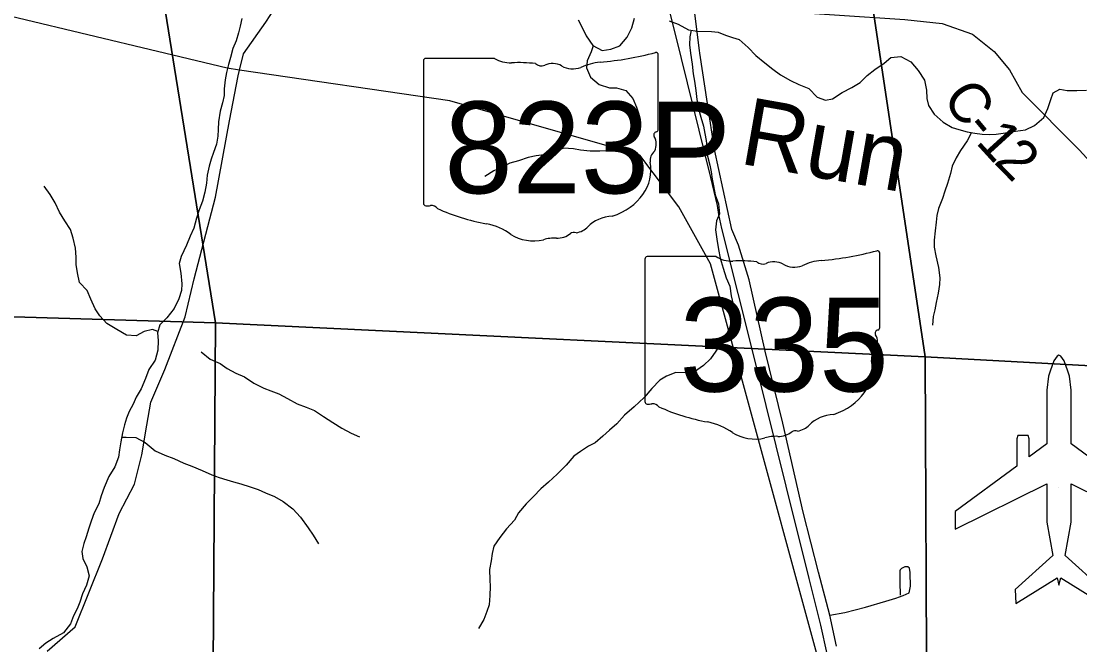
# Model space of a CAD drawing. Extents: x 1624196 to 2029251, y 146837 to 440034.
# Drawn here: x 1862113 to 1869960, y 305690 to 310313 of the extents above; entities that cross this region are included whole.
import ezdxf

# ---------------------------------------------------------------- set-up
doc = ezdxf.new("R2010")
doc.units = 0
for name, color, linetype in [('GM_P_State_Alignment', 7, 'Continuous'), ('GM_P_State_Location', 7, 'Continuous'), ('GM_P_State_Shield', 7, 'Continuous'), ('GM_X_Airport_Class_2', 7, 'Continuous'), ('GM_X_Airport_Location_Class_2', 7, 'Continuous'), ('GM_X_County_Road', 7, 'Continuous'), ('GM_X_County_Road_Text', 7, 'Continuous'), ('GM_X_Minor_River', 7, 'Continuous'), ('GM_X_Minor_River_Text', 7, 'Continuous'), ('GM_X_Rail_Line', 7, 'Continuous'), ('GM_X_Section', 7, 'Continuous'), ('GM_X_State_Location', 7, 'Continuous'), ('GM_X_State_Route', 7, 'Continuous'), ('GM_X_State_Shield', 7, 'Continuous')]:
    doc.layers.add(name, color=color, linetype=linetype)

msp = doc.modelspace()

# ---------------------------------------------------------------- linework, layer by layer
at = {"layer": 'GM_P_State_Alignment'}
msp.add_lwpolyline([(1867469.8, 296505.3), (1867223.6, 296990.8), (1867107.3, 297462.3), (1867087.1, 297855.1), (1867102.8, 298078.7), (1867666.6, 299408.3), (1868230.5, 301785.5), (1868231.8, 301827.8), (1868311.1, 304525.3), (1868278.4, 304645.4), (1867223.6, 308514.1), (1866988.9, 308937.8), (1866700, 309319.9), (1865290.3, 309722.8), (1863731.6, 309951), (1863638.9, 309964.6), (1859506.1, 310956.2), (1859433.1, 310982.6), (1859396.9, 311020), (1856781.2, 313700.4), (1856167.1, 314329.7)], dxfattribs=at)
at = {"layer": 'GM_P_State_Shield'}
for p, q in [((1865095.6, 310019.6), (1865095.6, 308962.9)), ((1865622.4, 310037.7), (1865112.8, 310037.7)), ((1866835.8, 309511.2), (1866835.8, 310063.9)), ((1866835.7, 309511.3), (1866835.8, 309511.2))]:
    msp.add_line(p, q, dxfattribs=at)
for centre, major_axis, start_param, end_param in [((1866216, 311478.3), (1845.5, 0), 4.814394, 5.042369), ((1866816.5, 310066.2), (19.4, 0), 6.141152, 7.989035), ((1865115.6, 310021.8), (20.2, 0), 1.712693, 3.28349), ((1865743.8, 310160.4), (195.5, 0), 4.042523, 4.731795), ((1865808.6, 309444.5), (702, 0), 1.404758, 1.657858), ((1865968, 310027.3), (56.4, 0), 3.836095, 5.185415), ((1866050.8, 309905.2), (117.3, 0), 0.950623, 2.079405), ((1866451.3, 309715), (371.3, 0), 1.699011, 2.107814), ((1866202.2, 310072.7), (141.1, 0), 4.081561, 5.145723), ((1866831.4, 309470.6), (30, 0), 1.883978, 3.671073), ((1866640.6, 309400.7), (180, 0), 5.934695, 6.695948), ((1866815.2, 309509.1), (20.7, 0), 5.05454, 6.418171), ((1866905.2, 309279.9), (130.9, 0), 2.387724, 3.262537), ((1866319.3, 309209.6), (461.6, 0), 5.101752, 6.440018), ((1865115.8, 308960.6), (20.3, 0), 3.00124, 4.508301), ((1865118.8, 309068.7), (155.2, 0), 4.665946, 4.897461), ((1865150.6, 308902), (56, 0), 0.519207, 1.627899), ((1865857.2, 309851.3), (1332.7, 0), 4.195997, 4.488961), ((1865459.9, 308488.2), (417, 0), 0.823519, 1.323587), ((1866514, 308666.3), (252.8, 0), 1.647645, 2.488434), ((1865910.8, 308896.7), (264.6, 0), 4.026481, 4.996735), ((1866083.1, 308817.6), (141, 0), 4.691044, 5.507374), ((1866210.6, 308715.3), (39.7, 0), 1.147584, 2.315152), ((1866193.7, 308860.5), (149.1, 0), 4.937069, 5.64225), ((1866063.7, 308531.4), (217.4, 0), 1.495662, 1.94098)]:
    msp.add_ellipse(centre, major_axis=major_axis, ratio=0.8, start_param=start_param, end_param=end_param, dxfattribs=at)
at = {"layer": 'GM_X_Airport_Class_2'}
for points in [[(1870026.6, 307082.6), (1869895.9, 307179.3), (1869895.9, 307179.3), (1869895.9, 307577.1), (1869882.8, 307682.3), (1869871.8, 307719.8), (1869844.8, 307796.5), (1869819.9, 307830.5), (1869805.7, 307836.5), (1869791.5, 307830.5), (1869766.6, 307796.5), (1869739.6, 307719.8), (1869728.7, 307682.3), (1869715.5, 307577.1), (1869715.5, 307179.3), (1869584.8, 307082.6), (1869584.8, 307216.1), (1869577.7, 307240.6), (1869500, 307240.6), (1869492.9, 307216.1), (1869492.9, 307014.7), (1869036.5, 306677.2), (1869036.5, 306547.7), (1869715.5, 306882.3), (1869715.5, 306600.5), (1869760.6, 306351.1), (1869481.2, 306100.5), (1869485.6, 305997.3), (1869791.6, 306187), (1869805.7, 306131.4), (1869819.8, 306187), (1870125.8, 305997.3)], [(1870130.2, 306100.5), (1869850.8, 306351.1), (1869895.9, 306600.5), (1869895.9, 306882.3), (1870574.9, 306547.7)]]:
    msp.add_lwpolyline(points, dxfattribs=at)
at = {"layer": 'GM_X_Airport_Location_Class_2'}
msp.add_line((1869805.7, 306853.8), (1869805.7, 306853.8), dxfattribs=at)
at = {"layer": 'GM_X_County_Road'}
for points in [[(1862304.8, 305642.2), (1862513.9, 305824), (1862715.1, 306326.9), (1862838, 306664.3), (1862953.2, 306881.4), (1863006.2, 307097.4), (1863043.2, 307317.6), (1863073.6, 307487.7), (1863177.1, 307731.1), (1863328.7, 308120.3), (1863394.7, 308404.3), (1863553.1, 309008), (1863656.9, 309574.4), (1863721.6, 309908.6), (1863731.6, 309951), (1863759.8, 310070.6), (1863925.4, 310307.1), (1864441.3, 311099.8), (1864874.5, 311680.8), (1865062.6, 311936.1), (1865248, 312178.1), (1865298, 312245.3), (1865316, 312276.4)], [(1867098.6, 310430), (1868664.2, 310324.9), (1868940.8, 310297.2), (1869164.3, 310216), (1869325.2, 310087.5), (1869439.7, 309951.6), (1869533.8, 309783.9), (1869957.4, 309357), (1870173, 309121.5)], [(1868597.6, 306036.1), (1868649.7, 306055.9), (1868696.2, 306076.4), (1868704.6, 306123.9), (1868702.8, 306222.5)], [(1868702.8, 306222.5), (1868702.8, 306226.3), (1868697.2, 306258.8), (1868685.1, 306269.1), (1868663.7, 306269.1), (1868638.5, 306256), (1868629.2, 306245.8), (1868625.5, 306237.4), (1868625.5, 306153.7), (1868629.2, 306058.7)], [(1868107, 305910), (1868217.7, 305929.3), (1868372.4, 305969.1), (1868523.1, 306013), (1868595.7, 306035.4), (1868597.6, 306036.1)]]:
    msp.add_lwpolyline(points, dxfattribs=at)
at = {"layer": 'GM_X_Minor_River'}
for points in [[(1863748.2, 310332.4), (1863735.9, 310276.3), (1863723.6, 310226.2), (1863705.4, 310168.1), (1863681.1, 310110.1), (1863664.7, 310044), (1863648.5, 309991.9), (1863634.2, 309933.8), (1863623.9, 309877.8), (1863617.6, 309811.6), (1863617.4, 309761.5), (1863605.2, 309707.4), (1863588.9, 309645.3), (1863576.5, 309567.2), (1863572.2, 309511), (1863570, 309460.9), (1863561.7, 309400.8), (1863539.4, 309340.8), (1863521.2, 309290.7), (1863506.9, 309238.6), (1863490.6, 309172.5), (1863486.3, 309112.4), (1863474, 309046.3), (1863455.7, 308978.2), (1863431.4, 308914.2), (1863413.1, 308854.1), (1863392.7, 308778), (1863366.4, 308720), (1863338.1, 308653.9), (1863299.6, 308567.9), (1863283.4, 308515.8), (1863295.1, 308445.6), (1863304.8, 308367.3), (1863300.5, 308317.2), (1863282.2, 308255.1), (1863245.8, 308183.1), (1863193.5, 308113.2), (1863141.2, 308063.3), (1863122.9, 308003.2), (1863128.6, 307947.1), (1863126.3, 307874.9), (1863105.9, 307800.8), (1863059.6, 307730.8), (1863033.2, 307664.8), (1863002.8, 307588.7), (1862964.5, 307526.8), (1862942.2, 307474.7), (1862914, 307420.7), (1862893.7, 307370.7), (1862879.5, 307320.6), (1862863.2, 307260.5), (1862850.9, 307194.4), (1862842.6, 307136.3), (1862834.3, 307082.2), (1862806, 307010.2), (1862761.6, 306938.2), (1862727.2, 306856.1), (1862704.9, 306794.1), (1862688.6, 306736), (1862654.2, 306668), (1862631.9, 306607.9), (1862613.7, 306555.9), (1862593.3, 306491.8), (1862577.1, 306441.8), (1862562.8, 306381.7), (1862570.6, 306329.5), (1862598.4, 306267.2), (1862616.1, 306201), (1862597.8, 306132.9), (1862567.4, 306068.8), (1862547.1, 306006.8), (1862526.9, 305956.8), (1862500.6, 305904.7), (1862478.3, 305844.7), (1862425.9, 305778.8), (1862349.6, 305737), (1862295.4, 305701.2), (1862245.1, 305661.3)], [(1866241.9, 310322.7), (1866269.7, 310272.5), (1866301.5, 310204.1), (1866349.3, 310133.7), (1866419.2, 310095.3), (1866483.3, 310105), (1866549.5, 310130.8), (1866603.9, 310194.7), (1866640.3, 310262.7), (1866658.6, 310336.8)], [(1866916.9, 310315.6), (1866982.9, 310291.2), (1867058.9, 310248.7), (1867126.9, 310238.4), (1867229.1, 310237.9), (1867279.1, 310231.7), (1867333.1, 310209.3), (1867385.1, 310191.1), (1867435.1, 310176.8), (1867500.9, 310118.3), (1867558.8, 310057.9), (1867626.6, 310003.5), (1867684.5, 309957.1), (1867740.4, 309916.7), (1867816.3, 309874.2), (1867878.3, 309843.9), (1867952.3, 309813.5), (1868014.1, 309751), (1868076.1, 309726.7), (1868126.2, 309738.5), (1868198.5, 309784.2), (1868270.8, 309822), (1868333.1, 309857.8), (1868383.4, 309909.7), (1868439.7, 309955.6), (1868510, 310001.3), (1868560.2, 310043.2), (1868632.4, 310050.9), (1868708.3, 310012.5), (1868762.1, 309948), (1868807.9, 309875.6), (1868823.6, 309801.4), (1868827.3, 309739.2), (1868839.1, 309689), (1868880.9, 309624.6), (1868946.7, 309564.2), (1869014.6, 309525.8), (1869064.6, 309509.5), (1869124.7, 309493.2), (1869182.7, 309482.9), (1869236.8, 309476.6), (1869290.8, 309474.3), (1869340.9, 309476.1), (1869409.1, 309485.8), (1869483.2, 309497.5), (1869557.4, 309507.2), (1869625.6, 309539), (1869694, 309598.8), (1869724.3, 309664.8), (1869746.7, 309732.9), (1869762.9, 309783), (1869813.1, 309808.8), (1869867.2, 309800.5), (1869939.3, 309798.2), (1870009.4, 309801.8)], [(1867078.2, 310245.8), (1867070.6, 310196.5), (1867066.4, 310138.4), (1867074.1, 310076.2), (1867087.8, 309993.9), (1867093.5, 309923.7), (1867103.2, 309869.5), (1867114.9, 309799.3), (1867120.7, 309733.1), (1867134.4, 309662.9), (1867150.1, 309600.6), (1867171.9, 309534.4), (1867181.6, 309480.2), (1867191.4, 309428), (1867197.1, 309361.8), (1867200.9, 309311.6), (1867216.6, 309245.4), (1867226.4, 309195.2), (1867236.2, 309143), (1867246, 309092.9), (1867257.7, 309026.6), (1867281.5, 308960.4), (1867289.2, 308886.1), (1867266.9, 308832.1), (1867258.6, 308766), (1867270.3, 308697.8), (1867282, 308619.5), (1867293.7, 308555.3), (1867317.4, 308483), (1867339.1, 308410.7), (1867364.9, 308348.4), (1867376.6, 308278.2), (1867390.3, 308213.9), (1867402.1, 308149.7), (1867381.7, 308077.6), (1867351.4, 308013.6), (1867311, 307943.6), (1867262.6, 307867.6), (1867222.3, 307809.7), (1867170, 307759.8), (1867103.7, 307714), (1867037.5, 307706.3), (1866965.4, 307708.6), (1866897.2, 307680.9), (1866847, 307651), (1866788.6, 307591.1), (1866730.3, 307523.2), (1866655.8, 307455.4), (1866585.4, 307391.6), (1866529.1, 307327.7), (1866474.8, 307281.8), (1866424.5, 307235.9), (1866368.2, 307188), (1866318, 307162.2), (1866259.8, 307124.4), (1866209.5, 307088.5), (1866153.1, 307022.6), (1866086.7, 306954.8), (1866022.4, 306894.9), (1865964.1, 306847.1), (1865909.7, 306789.2), (1865857.4, 306735.3), (1865799, 306669.4), (1865768.7, 306613.4), (1865710.4, 306549.5), (1865660, 306485.5), (1865617.7, 306421.6), (1865603.4, 306367.5), (1865597.2, 306313.4), (1865584.9, 306249.3), (1865586.5, 306173.1), (1865588.3, 306122.9), (1865588, 306054.8), (1865581.7, 305986.6), (1865565.4, 305936.6), (1865543.1, 305878.5), (1865502.8, 305810.5)], [(1866354, 310131.1), (1866337, 310085.7), (1866308.7, 310019.6), (1866302.4, 309967.5), (1866334.2, 309899.2), (1866398, 309842.8), (1866474.1, 309820.3), (1866526.1, 309820.1), (1866594.1, 309799.7), (1866646, 309739.3), (1866673.7, 309675), (1866691.5, 309624.8), (1866701.3, 309572.6), (1866697.1, 309522.5), (1866666.7, 309458.5), (1866590.3, 309394.7), (1866522.1, 309363), (1866453.9, 309351.2), (1866401.8, 309349.5), (1866329.7, 309349.8), (1866259.7, 309358.2), (1866207.6, 309366.4), (1866133.5, 309370.8), (1866063.3, 309343), (1865989.1, 309323.3), (1865931, 309315.6), (1865870.8, 309301.8), (1865798.6, 309278.1), (1865734.4, 309260.3), (1865682.2, 309234.5), (1865616, 309202.7), (1865549.7, 309163)], [(1869156.2, 309487.6), (1869126.4, 309427), (1869076, 309355), (1869043.7, 309301.1), (1869013.4, 309239), (1869001.1, 309183), (1868978.7, 309110.9), (1868960.4, 309052.8), (1868942.2, 308998.8), (1868913.8, 308924.7), (1868901.6, 308872.6), (1868895.3, 308822.5), (1868887, 308758.4), (1868880.7, 308690.2), (1868880.5, 308638.1), (1868892.2, 308573.9), (1868913.9, 308487.6), (1868921.5, 308411.3), (1868919.3, 308361.2), (1868911, 308297.1), (1868896.7, 308229), (1868884.4, 308172.9), (1868874.2, 308122.8), (1868867.9, 308058.7)], [(1863126.1, 308013.7), (1863086.9, 308027.5), (1863024.8, 308011.7), (1862964.5, 307981.9), (1862894.4, 307986.3), (1862822.5, 308026.7), (1862748.6, 308071.2), (1862696.8, 308129.6), (1862660.9, 308179.9), (1862629.2, 308252.2), (1862601.5, 308316.5), (1862545.6, 308376.9), (1862529.9, 308447.1), (1862520.2, 308509.4), (1862520.4, 308563.5), (1862514.7, 308631.7), (1862497, 308704), (1862477.3, 308768.2), (1862437.5, 308832.6), (1862395.7, 308896.9), (1862364, 308967.3), (1862328.2, 309029.6), (1862282.4, 309090)], [(1863446.7, 307861.4), (1863514.6, 307806.9), (1863588.6, 307774.5), (1863640.5, 307738.1), (1863704.4, 307703.8), (1863768.4, 307677.4), (1863836.3, 307631), (1863912.3, 307592.5), (1863964.2, 307572.2), (1864022.2, 307549.9), (1864086.2, 307515.5), (1864158.1, 307477.1), (1864224.1, 307452.7), (1864286.1, 307426.4), (1864354, 307383.9), (1864423.9, 307337.5), (1864489.8, 307295.1), (1864559.8, 307258.6), (1864621.7, 307232.3)], [(1862857.4, 307229.5), (1862891.1, 307230.3), (1862963.2, 307228), (1863031.1, 307189.6), (1863105, 307129.1), (1863176.9, 307096.7), (1863244.9, 307070.3), (1863318.9, 307037.8), (1863376.9, 307015.5), (1863454.9, 306983.1), (1863526.8, 306950.6), (1863580.8, 306930.3), (1863636.8, 306914), (1863686.8, 306897.8), (1863740.8, 306883.5), (1863810.8, 306861.1), (1863868.8, 306840.8), (1863922.8, 306816.5), (1863990.8, 306790.1), (1864054.7, 306753.7), (1864126.6, 306699.2), (1864182.4, 306636.8), (1864240.2, 306558.3), (1864278, 306504), (1864317.8, 306437.7)]]:
    msp.add_lwpolyline(points, dxfattribs=at)
at = {"layer": 'GM_X_Rail_Line'}
msp.add_lwpolyline([(1868087.5, 305624.5), (1868039.9, 305836.3), (1867953.1, 306182.6), (1867782.7, 306866.2), (1867634.5, 307463), (1867547.6, 307813.7), (1867306.5, 308777.2), (1867285.5, 308879), (1867275.7, 308946.8), (1867225.7, 309155), (1867007.8, 310036.1), (1866836.3, 310723.1), (1866719.1, 311192.1), (1866623.9, 311576), (1866491.2, 312105.9), (1866402.7, 312466.5), (1866329.7, 312754.1), (1866260, 313031.8), (1866213.5, 313199.9), (1866150.3, 313397.3), (1866095.2, 313552.8), (1866032.1, 313706.6), (1865971.3, 313848.2)], dxfattribs=at)
at = {"layer": 'GM_X_Section'}
for points in [[(1857755, 313660.7), (1862702.1, 313359.4), (1863554, 308076.2), (1858063.1, 308240.9)], [(1862702.1, 313359.4), (1868027.4, 313069.2), (1868813.6, 307826.2), (1863554, 308076.2)], [(1868027.4, 313069.2), (1873780.6, 312727.5), (1874682.9, 307506.1), (1868813.6, 307826.2)], [(1858063.1, 308240.9), (1863554, 308076.2), (1863515.4, 302642), (1857893.7, 302957.4)], [(1863554, 308076.2), (1868813.6, 307826.2), (1868838.7, 302309.7), (1863515.4, 302642)], [(1868813.6, 307826.2), (1874682.9, 307506.1), (1874428.2, 302038.5), (1868838.7, 302309.7)]]:
    msp.add_lwpolyline(points, close=True, dxfattribs=at)
at = {"layer": 'GM_X_State_Route'}
for points in [[(1867143.9, 310075.5), (1867140.7, 310096.5), (1867098.6, 310430), (1867049.2, 310763.1), (1867013.7, 310929.8), (1866968.6, 311167.5), (1866909.3, 311419.3), (1866786.8, 311991.5), (1866743.1, 312158.3)], [(1868157.8, 305679), (1868107, 305910), (1868024.2, 306229.5), (1867910.7, 306672.7), (1867759.3, 307333.5), (1867627.7, 307866.6), (1867509.4, 308395.1), (1867429.8, 308653.9), (1867380.1, 308768.4), (1867253.2, 309363.1), (1867217.5, 309588.4), (1867143.9, 310075.5)]]:
    msp.add_lwpolyline(points, dxfattribs=at)
at = {"layer": 'GM_X_State_Shield'}
for p, q in [((1868477, 308041.6), (1868477, 308594.3)), ((1866736.8, 308550), (1866736.8, 307493.3)), ((1867263.6, 308568.2), (1866754, 308568.2)), ((1868476.9, 308041.7), (1868477, 308041.6))]:
    msp.add_line(p, q, dxfattribs=at)
for centre, major_axis, start_param, end_param in [((1867857.1, 310008.7), (1845.5, 0), 4.814394, 5.042369), ((1868457.7, 308596.6), (19.4, 0), 6.141152, 7.989035), ((1866756.8, 308552.2), (20.2, 0), 1.712693, 3.28349), ((1867385, 308690.8), (195.5, 0), 4.042523, 4.731795), ((1867449.8, 307974.9), (702, 0), 1.404758, 1.657858), ((1867609.2, 308557.7), (56.4, 0), 3.836095, 5.185415), ((1867692, 308435.6), (117.3, 0), 0.950623, 2.079405), ((1867843.4, 308603.1), (141.1, 0), 4.081561, 5.145723), ((1868092.5, 308245.4), (371.3, 0), 1.699011, 2.107814), ((1868456.4, 308039.5), (20.7, 0), 5.05454, 6.418171), ((1868472.6, 308001), (30, 0), 1.883978, 3.671073), ((1868281.8, 307931.1), (180, 0), 5.934695, 6.695948), ((1868546.4, 307810.3), (130.9, 0), 2.387724, 3.262537), ((1867960.5, 307740), (461.6, 0), 5.101752, 6.440018), ((1866757, 307491), (20.3, 0), 3.00124, 4.508301), ((1866760, 307599.1), (155.2, 0), 4.665946, 4.897461), ((1866791.8, 307432.4), (56, 0), 0.519207, 1.627899), ((1867498.4, 308381.7), (1332.7, 0), 4.195997, 4.488961), ((1868155.2, 307196.7), (252.8, 0), 1.647645, 2.488434), ((1867101.1, 307018.6), (417, 0), 0.823519, 1.323587), ((1867834.9, 307390.9), (149.1, 0), 4.937069, 5.64225), ((1867552, 307427.1), (264.6, 0), 4.026481, 4.996735), ((1867724.3, 307348), (141, 0), 4.691044, 5.507374), ((1867851.8, 307245.7), (39.7, 0), 1.147584, 2.315152), ((1867704.9, 307061.8), (217.4, 0), 1.495662, 1.94098)]:
    msp.add_ellipse(centre, major_axis=major_axis, ratio=0.8, start_param=start_param, end_param=end_param, dxfattribs=at)

# ---------------------------------------------------------------- texts
at = {"layer": 'GM_P_State_Location'}
msp.add_text('823P', height=1, rotation=0.00001, dxfattribs=at).set_placement((1865522.8, 309375.6))
for s in ['s', 'r']:
    msp.add_text(s, height=1, dxfattribs=at).set_placement((1865946.2, 309421))
at = {"layer": 'GM_P_State_Shield'}
msp.add_text('823P', height=680, dxfattribs=at).set_placement((1865250, 309037.4))
at = {"layer": 'GM_X_County_Road_Text'}
for s, rotation, p in [('C', 304.17285, (1868936.5, 309748)), ('-', 309.90661, (1869094.6, 309518)), ('1', 312.28291, (1869182.6, 309413.2)), ('2', 314.54479, (1869315.8, 309267.1))]:
    msp.add_text(s, height=300, rotation=rotation, dxfattribs=at).set_placement(p)
at = {"layer": 'GM_X_Minor_River_Text'}
msp.add_text('Run', height=500, rotation=349.99659, dxfattribs=at).set_placement((1867427.2, 309259.4))
at = {"layer": 'GM_X_State_Location'}
for s in ['s', 'r']:
    msp.add_text(s, height=1, dxfattribs=at).set_placement((1867587.4, 307951.4))
msp.add_text('335', height=1, rotation=0.00001, dxfattribs=at).set_placement((1867234.4, 307878.7))
at = {"layer": 'GM_X_State_Shield'}
msp.add_text('335', height=696.1, dxfattribs=at).set_placement((1866992, 307567.8))

doc.saveas('drawing.dxf')
